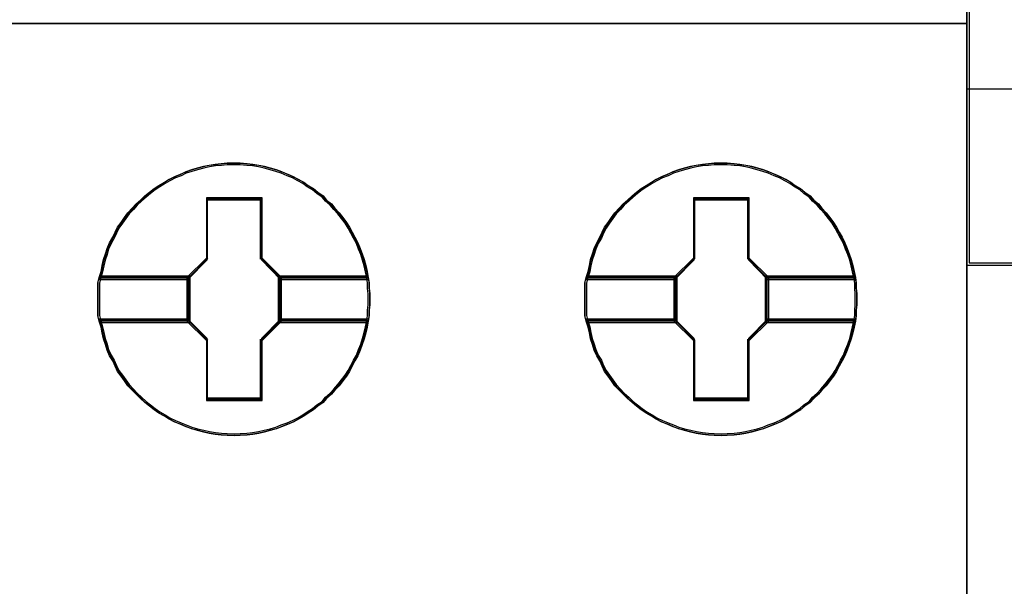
# Model space of a CAD drawing. Header units: millimetres. Extents: x -1290 to 1795, y -4192 to -1311.
# Tile 481 of 656: x 1505.63 to 1509.29, y -3661.51 to -3659.41. Entities that reach past the tile are written whole.
import ezdxf

# ---------------------------------------------------------------- set-up
doc = ezdxf.new("R2010")
doc.units = ezdxf.units.MM
doc.layers.add('45', color=7, linetype='Continuous')
doc.layers.add('Aparatura', color=7, linetype='Continuous', lineweight=13)

# ---------------------------------------------------------------- blocks, each defined once
blk = doc.blocks.new('*U200')
at = {"layer": '45', "color": 7}
for points in [[(675.362009, -83.671744), (693.361587, -83.671744), (693.361587, -83.671744), (693.361587, -166.633485), (693.361587, -166.633485), (675.362009, -166.633485), (675.362009, -166.633485), (675.362009, -83.671744), (675.362009, -83.671744)], [(675.36559, -83.67713), (693.358006, -83.67713), (693.358006, -166.628099), (675.36559, -166.628099), (675.36559, -83.67713)], [(675.362009, -147.633202), (693.361587, -147.633202), (675.362009, -147.633202)], [(682.277485, -152.74971), (682.277485, -152.856184), (682.265669, -152.956743), (682.265669, -153.057302), (682.247945, -153.157861), (682.224313, -153.270251), (682.20068, -153.376725), (682.17114, -153.489115), (682.135691, -153.595589), (682.094335, -153.696148), (682.052978, -153.802622), (681.999805, -153.897266), (681.946632, -153.997825), (681.899368, -154.092469), (681.840287, -154.181197), (681.775298, -154.269926), (681.704401, -154.358654), (681.627596, -154.441468), (681.562607, -154.518366), (681.473986, -154.595264), (681.408997, -154.672162), (681.308559, -154.737229), (681.231754, -154.808212), (681.131317, -154.867364), (681.048603, -154.926517), (680.954074, -154.979754), (680.853637, -155.032991), (680.753199, -155.074398), (680.640945, -155.115804), (680.540508, -155.157211), (680.434162, -155.186787), (680.321909, -155.216363), (680.215563, -155.240024), (680.10331, -155.25777), (679.996964, -155.2696), (679.866986, -155.275516), (679.760641, -155.281431), (679.624755, -155.275516), (679.518409, -155.2696), (679.406155, -155.25777), (679.293902, -155.240024), (679.187556, -155.216363), (679.069395, -155.186787), (678.963049, -155.157211), (678.856703, -155.115804), (678.762174, -155.074398), (678.655828, -155.032991), (678.549483, -154.979754), (678.460862, -154.926517), (678.360424, -154.867364), (678.271803, -154.808212), (678.183182, -154.737229), (678.100468, -154.672162), (678.017755, -154.595264), (677.935042, -154.518366), (677.864145, -154.441468), (677.781432, -154.358654), (677.722351, -154.269926), (677.657362, -154.181197), (677.592373, -154.092469), (677.545108, -153.997825), (677.503752, -153.897266), (677.444671, -153.802622), (677.397406, -153.696148), (677.367866, -153.595589), (677.332417, -153.489115), (677.308785, -153.376725), (677.285153, -153.270251), (677.249704, -153.157861), (677.226072, -153.057302), (677.226072, -152.956743), (677.226072, -152.856184), (677.226072, -152.74971), (677.226072, -152.649151), (677.226072, -152.548592), (677.226072, -152.448033), (677.249704, -152.347474), (677.285153, -152.235085), (677.308785, -152.122695), (677.332417, -152.016221), (677.367866, -151.909747), (677.397406, -151.809188), (677.444671, -151.702714), (677.503752, -151.602155), (677.545108, -151.507511), (677.592373, -151.412867), (677.657362, -151.324139), (677.722351, -151.23541), (677.781432, -151.146681), (677.864145, -151.063868), (677.935042, -150.981055), (678.017755, -150.910072), (678.100468, -150.833174), (678.183182, -150.762191), (678.271803, -150.697124), (678.360424, -150.637971), (678.460862, -150.578819), (678.549483, -150.525582), (678.655828, -150.472345), (678.762174, -150.430938), (678.856703, -150.383616), (678.963049, -150.348125), (679.069395, -150.318549), (679.187556, -150.288972), (679.293902, -150.265311), (679.406155, -150.247566), (679.518409, -150.235735), (679.624755, -150.223905), (679.760641, -150.223905), (679.866986, -150.223905), (679.996964, -150.235735), (680.10331, -150.247566), (680.215563, -150.265311), (680.321909, -150.288972), (680.434162, -150.318549), (680.540508, -150.348125), (680.640945, -150.383616), (680.753199, -150.430938), (680.853637, -150.472345), (680.954074, -150.525582), (681.048603, -150.578819), (681.131317, -150.637971), (681.231754, -150.697124), (681.308559, -150.762191), (681.408997, -150.833174), (681.473986, -150.910072), (681.562607, -150.981055), (681.627596, -151.063868), (681.704401, -151.146681), (681.775298, -151.23541), (681.840287, -151.324139), (681.899368, -151.412867), (681.946632, -151.507511), (681.999805, -151.602155), (682.052978, -151.702714), (682.094335, -151.809188), (682.135691, -151.909747), (682.17114, -152.016221), (682.20068, -152.122695), (682.224313, -152.235085), (682.247945, -152.347474), (682.265669, -152.448033), (682.265669, -152.548592), (682.277485, -152.649151), (682.277485, -152.74971)], [(679.760912, -150.223905), (679.624992, -150.223905), (679.51862, -150.235937), (679.406338, -150.24797), (679.294057, -150.266018), (679.187685, -150.290083), (679.069493, -150.320164), (678.963121, -150.350245), (678.856749, -150.386342), (678.762197, -150.434472), (678.655825, -150.476585), (678.549453, -150.530731), (678.460809, -150.584877), (678.360347, -150.645039), (678.271703, -150.705201), (678.18306, -150.771379), (678.100326, -150.843574), (678.017592, -150.921784), (677.934859, -150.993979), (677.863944, -151.078206), (677.78121, -151.162432), (677.722115, -151.252675), (677.657109, -151.342918), (677.592104, -151.433162), (677.544828, -151.529421), (677.503461, -151.62568), (677.444365, -151.727955), (677.397089, -151.836247), (677.367541, -151.938523), (677.332084, -152.046814), (677.308446, -152.155106), (677.284807, -152.269414), (677.24935, -152.383722), (678.898116, -152.383722), (679.25269, -152.022749), (679.25269, -150.891703), (680.263224, -150.891703), (680.263224, -152.022749), (680.617797, -152.383722), (682.248835, -152.383722), (682.225197, -152.269414), (682.201559, -152.155106), (682.172011, -152.046814), (682.136553, -151.938523), (682.095186, -151.836247), (682.05382, -151.727955), (682.000634, -151.62568), (681.947448, -151.529421), (681.900171, -151.433162), (681.841076, -151.342918), (681.77607, -151.252675), (681.705156, -151.162432), (681.628332, -151.078206), (681.563326, -150.993979), (681.474683, -150.921784), (681.409678, -150.843574), (681.309215, -150.771379), (681.232391, -150.705201), (681.131929, -150.645039), (681.049195, -150.584877), (680.954642, -150.530731), (680.85418, -150.476585), (680.753717, -150.434472), (680.641436, -150.386342), (680.540973, -150.350245), (680.434601, -150.320164), (680.32232, -150.290083), (680.215947, -150.266018), (680.103666, -150.24797), (679.997294, -150.235937), (679.867284, -150.223905), (679.760912, -150.223905)], [(677.24935, -152.383722), (678.898116, -152.383722), (679.25269, -152.022749), (679.25269, -150.891703), (680.263224, -150.891703), (680.263224, -152.022749), (680.617797, -152.383722), (682.248835, -152.383722), (682.225197, -152.269414), (682.201559, -152.155106), (682.172011, -152.046814), (682.136553, -151.938523), (682.095186, -151.836247), (682.05382, -151.727955), (682.000634, -151.62568), (681.947448, -151.529421), (681.900171, -151.433162), (681.841076, -151.342918), (681.77607, -151.252675), (681.705156, -151.162432), (681.628332, -151.078206), (681.563326, -150.993979), (681.474683, -150.921784), (681.409678, -150.843574), (681.309215, -150.771379), (681.232391, -150.705201), (681.131929, -150.645039), (681.049195, -150.584877), (680.954642, -150.530731), (680.85418, -150.476585), (680.753717, -150.434472), (680.641436, -150.386342), (680.540973, -150.350245), (680.434601, -150.320164), (680.32232, -150.290083), (680.215947, -150.266018), (680.103666, -150.24797), (679.997294, -150.235937), (679.867284, -150.223905), (679.760912, -150.223905), (679.624992, -150.223905), (679.51862, -150.235937), (679.406338, -150.24797), (679.294057, -150.266018), (679.187685, -150.290083), (679.069493, -150.320164), (678.963121, -150.350245), (678.856749, -150.386342), (678.762197, -150.434472), (678.655825, -150.476585), (678.549453, -150.530731), (678.460809, -150.584877), (678.360347, -150.645039), (678.271703, -150.705201), (678.18306, -150.771379), (678.100326, -150.843574), (678.017592, -150.921784), (677.934859, -150.993979), (677.863944, -151.078206), (677.78121, -151.162432), (677.722115, -151.252675), (677.657109, -151.342918), (677.592104, -151.433162), (677.544828, -151.529421), (677.503461, -151.62568), (677.444365, -151.727955), (677.397089, -151.836247), (677.367541, -151.938523), (677.332084, -152.046814), (677.308446, -152.155106), (677.284807, -152.269414), (677.24935, -152.383722)], [(679.760768, -150.254426), (679.626503, -150.254426), (679.521426, -150.266118), (679.410512, -150.277811), (679.299598, -150.295349), (679.194521, -150.318734), (679.077769, -150.347965), (678.972693, -150.377195), (678.867616, -150.412272), (678.774215, -150.459042), (678.669138, -150.499965), (678.564061, -150.55258), (678.476497, -150.605196), (678.377258, -150.663658), (678.289694, -150.722119), (678.202131, -150.786427), (678.120404, -150.856581), (678.038678, -150.932581), (677.956952, -151.002735), (677.886901, -151.084582), (677.805174, -151.166428), (677.746798, -151.254121), (677.682585, -151.341813), (677.618371, -151.429506), (677.571671, -151.523045), (677.530808, -151.616583), (677.472432, -151.715968), (677.425731, -151.821199), (677.396543, -151.920584), (677.361517, -152.025815), (677.338167, -152.131046), (677.314817, -152.242123), (677.279791, -152.3532), (678.908479, -152.3532), (679.258735, -152.00243), (679.258735, -150.903351), (680.256963, -150.903351), (680.256963, -152.00243), (680.607219, -152.3532), (682.218394, -152.3532), (682.195044, -152.242123), (682.171693, -152.131046), (682.142505, -152.025815), (682.10748, -151.920584), (682.066617, -151.821199), (682.025753, -151.715968), (681.973215, -151.616583), (681.920677, -151.523045), (681.873976, -151.429506), (681.8156, -151.341813), (681.751387, -151.254121), (681.681335, -151.166428), (681.605447, -151.084582), (681.541233, -151.002735), (681.453669, -150.932581), (681.389456, -150.856581), (681.290217, -150.786427), (681.214328, -150.722119), (681.115089, -150.663658), (681.033363, -150.605196), (680.939961, -150.55258), (680.840722, -150.499965), (680.741483, -150.459042), (680.630569, -150.412272), (680.53133, -150.377195), (680.426253, -150.347965), (680.315339, -150.318734), (680.210262, -150.295349), (680.099348, -150.277811), (679.994271, -150.266118), (679.865844, -150.254426), (679.760768, -150.254426)], [(677.279791, -152.3532), (678.908479, -152.3532), (679.258735, -152.00243), (679.258735, -150.903351), (680.256963, -150.903351), (680.256963, -152.00243), (680.607219, -152.3532), (682.218394, -152.3532), (682.195044, -152.242123), (682.171693, -152.131046), (682.142505, -152.025815), (682.10748, -151.920584), (682.066617, -151.821199), (682.025753, -151.715968), (681.973215, -151.616583), (681.920677, -151.523045), (681.873976, -151.429506), (681.8156, -151.341813), (681.751387, -151.254121), (681.681335, -151.166428), (681.605447, -151.084582), (681.541233, -151.002735), (681.453669, -150.932581), (681.389456, -150.856581), (681.290217, -150.786427), (681.214328, -150.722119), (681.115089, -150.663658), (681.033363, -150.605196), (680.939961, -150.55258), (680.840722, -150.499965), (680.741483, -150.459042), (680.630569, -150.412272), (680.53133, -150.377195), (680.426253, -150.347965), (680.315339, -150.318734), (680.210262, -150.295349), (680.099348, -150.277811), (679.994271, -150.266118), (679.865844, -150.254426), (679.760768, -150.254426), (679.626503, -150.254426), (679.521426, -150.266118), (679.410512, -150.277811), (679.299598, -150.295349), (679.194521, -150.318734), (679.077769, -150.347965), (678.972693, -150.377195), (678.867616, -150.412272), (678.774215, -150.459042), (678.669138, -150.499965), (678.564061, -150.55258), (678.476497, -150.605196), (678.377258, -150.663658), (678.289694, -150.722119), (678.202131, -150.786427), (678.120404, -150.856581), (678.038678, -150.932581), (677.956952, -151.002735), (677.886901, -151.084582), (677.805174, -151.166428), (677.746798, -151.254121), (677.682585, -151.341813), (677.618371, -151.429506), (677.571671, -151.523045), (677.530808, -151.616583), (677.472432, -151.715968), (677.425731, -151.821199), (677.396543, -151.920584), (677.361517, -152.025815), (677.338167, -152.131046), (677.314817, -152.242123), (677.279791, -152.3532)], [(691.322041, -152.74971), (691.322041, -152.856184), (691.310224, -152.956743), (691.310224, -153.057302), (691.2925, -153.157861), (691.268868, -153.270251), (691.245235, -153.376725), (691.215695, -153.489115), (691.180246, -153.595589), (691.13889, -153.696148), (691.097533, -153.802622), (691.044361, -153.897266), (690.991188, -153.997825), (690.943923, -154.092469), (690.884842, -154.181197), (690.819853, -154.269926), (690.748956, -154.358654), (690.672151, -154.441468), (690.607162, -154.518366), (690.518541, -154.595264), (690.453552, -154.672162), (690.353114, -154.737229), (690.276309, -154.808212), (690.175872, -154.867364), (690.093159, -154.926517), (689.998629, -154.979754), (689.898192, -155.032991), (689.797754, -155.074398), (689.685501, -155.115804), (689.585063, -155.157211), (689.478718, -155.186787), (689.366464, -155.216363), (689.260119, -155.240024), (689.147865, -155.25777), (689.041519, -155.2696), (688.911541, -155.275516), (688.805196, -155.281431), (688.66931, -155.275516), (688.562964, -155.2696), (688.450711, -155.25777), (688.338457, -155.240024), (688.232112, -155.216363), (688.11395, -155.186787), (688.007604, -155.157211), (687.901259, -155.115804), (687.806729, -155.074398), (687.700384, -155.032991), (687.594038, -154.979754), (687.505417, -154.926517), (687.404979, -154.867364), (687.316358, -154.808212), (687.227737, -154.737229), (687.145024, -154.672162), (687.06231, -154.595264), (686.979597, -154.518366), (686.9087, -154.441468), (686.825987, -154.358654), (686.766906, -154.269926), (686.701917, -154.181197), (686.636928, -154.092469), (686.589664, -153.997825), (686.548307, -153.897266), (686.489226, -153.802622), (686.441961, -153.696148), (686.412421, -153.595589), (686.376972, -153.489115), (686.35334, -153.376725), (686.329708, -153.270251), (686.294259, -153.157861), (686.270627, -153.057302), (686.270627, -152.956743), (686.270627, -152.856184), (686.270627, -152.74971), (686.270627, -152.649151), (686.270627, -152.548592), (686.270627, -152.448033), (686.294259, -152.347474), (686.329708, -152.235085), (686.35334, -152.122695), (686.376972, -152.016221), (686.412421, -151.909747), (686.441961, -151.809188), (686.489226, -151.702714), (686.548307, -151.602155), (686.589664, -151.507511), (686.636928, -151.412867), (686.701917, -151.324139), (686.766906, -151.23541), (686.825987, -151.146681), (686.9087, -151.063868), (686.979597, -150.981055), (687.06231, -150.910072), (687.145024, -150.833174), (687.227737, -150.762191), (687.316358, -150.697124), (687.404979, -150.637971), (687.505417, -150.578819), (687.594038, -150.525582), (687.700384, -150.472345), (687.806729, -150.430938), (687.901259, -150.383616), (688.007604, -150.348125), (688.11395, -150.318549), (688.232112, -150.288972), (688.338457, -150.265311), (688.450711, -150.247566), (688.562964, -150.235735), (688.66931, -150.223905), (688.805196, -150.223905), (688.911541, -150.223905), (689.041519, -150.235735), (689.147865, -150.247566), (689.260119, -150.265311), (689.366464, -150.288972), (689.478718, -150.318549), (689.585063, -150.348125), (689.685501, -150.383616), (689.797754, -150.430938), (689.898192, -150.472345), (689.998629, -150.525582), (690.093159, -150.578819), (690.175872, -150.637971), (690.276309, -150.697124), (690.353114, -150.762191), (690.453552, -150.833174), (690.518541, -150.910072), (690.607162, -150.981055), (690.672151, -151.063868), (690.748956, -151.146681), (690.819853, -151.23541), (690.884842, -151.324139), (690.943923, -151.412867), (690.991188, -151.507511), (691.044361, -151.602155), (691.097533, -151.702714), (691.13889, -151.809188), (691.180246, -151.909747), (691.215695, -152.016221), (691.245235, -152.122695), (691.268868, -152.235085), (691.2925, -152.347474), (691.310224, -152.448033), (691.310224, -152.548592), (691.322041, -152.649151), (691.322041, -152.74971)], [(688.805467, -150.223905), (688.669547, -150.223905), (688.563175, -150.235937), (688.450893, -150.24797), (688.338612, -150.266018), (688.23224, -150.290083), (688.114049, -150.320164), (688.007677, -150.350245), (687.901305, -150.386342), (687.806752, -150.434472), (687.70038, -150.476585), (687.594008, -150.530731), (687.505364, -150.584877), (687.404902, -150.645039), (687.316259, -150.705201), (687.227615, -150.771379), (687.144881, -150.843574), (687.062148, -150.921784), (686.979414, -150.993979), (686.908499, -151.078206), (686.825765, -151.162432), (686.76667, -151.252675), (686.701665, -151.342918), (686.63666, -151.433162), (686.589383, -151.529421), (686.548016, -151.62568), (686.488921, -151.727955), (686.441644, -151.836247), (686.412096, -151.938523), (686.376639, -152.046814), (686.353001, -152.155106), (686.329363, -152.269414), (686.293905, -152.383722), (687.942672, -152.383722), (688.297245, -152.022749), (688.297245, -150.891703), (689.307779, -150.891703), (689.307779, -152.022749), (689.662353, -152.383722), (691.29339, -152.383722), (691.269752, -152.269414), (691.246114, -152.155106), (691.216566, -152.046814), (691.181109, -151.938523), (691.139742, -151.836247), (691.098375, -151.727955), (691.045189, -151.62568), (690.992003, -151.529421), (690.944726, -151.433162), (690.885631, -151.342918), (690.820626, -151.252675), (690.749711, -151.162432), (690.672887, -151.078206), (690.607882, -150.993979), (690.519238, -150.921784), (690.454233, -150.843574), (690.353771, -150.771379), (690.276946, -150.705201), (690.176484, -150.645039), (690.09375, -150.584877), (689.999197, -150.530731), (689.898735, -150.476585), (689.798272, -150.434472), (689.685991, -150.386342), (689.585528, -150.350245), (689.479156, -150.320164), (689.366875, -150.290083), (689.260503, -150.266018), (689.148221, -150.24797), (689.041849, -150.235937), (688.911839, -150.223905), (688.805467, -150.223905)], [(686.293905, -152.383722), (687.942672, -152.383722), (688.297245, -152.022749), (688.297245, -150.891703), (689.307779, -150.891703), (689.307779, -152.022749), (689.662353, -152.383722), (691.29339, -152.383722), (691.269752, -152.269414), (691.246114, -152.155106), (691.216566, -152.046814), (691.181109, -151.938523), (691.139742, -151.836247), (691.098375, -151.727955), (691.045189, -151.62568), (690.992003, -151.529421), (690.944726, -151.433162), (690.885631, -151.342918), (690.820626, -151.252675), (690.749711, -151.162432), (690.672887, -151.078206), (690.607882, -150.993979), (690.519238, -150.921784), (690.454233, -150.843574), (690.353771, -150.771379), (690.276946, -150.705201), (690.176484, -150.645039), (690.09375, -150.584877), (689.999197, -150.530731), (689.898735, -150.476585), (689.798272, -150.434472), (689.685991, -150.386342), (689.585528, -150.350245), (689.479156, -150.320164), (689.366875, -150.290083), (689.260503, -150.266018), (689.148221, -150.24797), (689.041849, -150.235937), (688.911839, -150.223905), (688.805467, -150.223905), (688.669547, -150.223905), (688.563175, -150.235937), (688.450893, -150.24797), (688.338612, -150.266018), (688.23224, -150.290083), (688.114049, -150.320164), (688.007677, -150.350245), (687.901305, -150.386342), (687.806752, -150.434472), (687.70038, -150.476585), (687.594008, -150.530731), (687.505364, -150.584877), (687.404902, -150.645039), (687.316259, -150.705201), (687.227615, -150.771379), (687.144881, -150.843574), (687.062148, -150.921784), (686.979414, -150.993979), (686.908499, -151.078206), (686.825765, -151.162432), (686.76667, -151.252675), (686.701665, -151.342918), (686.63666, -151.433162), (686.589383, -151.529421), (686.548016, -151.62568), (686.488921, -151.727955), (686.441644, -151.836247), (686.412096, -151.938523), (686.376639, -152.046814), (686.353001, -152.155106), (686.329363, -152.269414), (686.293905, -152.383722)], [(688.805323, -150.254426), (688.671058, -150.254426), (688.565982, -150.266118), (688.455067, -150.277811), (688.344153, -150.295349), (688.239077, -150.318734), (688.122325, -150.347965), (688.017248, -150.377195), (687.912171, -150.412272), (687.81877, -150.459042), (687.713693, -150.499965), (687.608617, -150.55258), (687.521053, -150.605196), (687.421814, -150.663658), (687.33425, -150.722119), (687.246686, -150.786427), (687.16496, -150.856581), (687.083233, -150.932581), (687.001507, -151.002735), (686.931456, -151.084582), (686.84973, -151.166428), (686.791354, -151.254121), (686.72714, -151.341813), (686.662927, -151.429506), (686.616226, -151.523045), (686.575363, -151.616583), (686.516987, -151.715968), (686.470286, -151.821199), (686.441098, -151.920584), (686.406073, -152.025815), (686.382722, -152.131046), (686.359372, -152.242123), (686.324346, -152.3532), (687.953035, -152.3532), (688.30329, -152.00243), (688.30329, -150.903351), (689.301518, -150.903351), (689.301518, -152.00243), (689.651774, -152.3532), (691.262949, -152.3532), (691.239599, -152.242123), (691.216248, -152.131046), (691.187061, -152.025815), (691.152035, -151.920584), (691.111172, -151.821199), (691.070309, -151.715968), (691.01777, -151.616583), (690.965232, -151.523045), (690.918531, -151.429506), (690.860155, -151.341813), (690.795942, -151.254121), (690.725891, -151.166428), (690.650002, -151.084582), (690.585789, -151.002735), (690.498225, -150.932581), (690.434011, -150.856581), (690.334772, -150.786427), (690.258883, -150.722119), (690.159644, -150.663658), (690.077918, -150.605196), (689.984517, -150.55258), (689.885277, -150.499965), (689.786038, -150.459042), (689.675124, -150.412272), (689.575885, -150.377195), (689.470808, -150.347965), (689.359894, -150.318734), (689.254818, -150.295349), (689.143903, -150.277811), (689.038827, -150.266118), (688.9104, -150.254426), (688.805323, -150.254426)], [(686.324346, -152.3532), (687.953035, -152.3532), (688.30329, -152.00243), (688.30329, -150.903351), (689.301518, -150.903351), (689.301518, -152.00243), (689.651774, -152.3532), (691.262949, -152.3532), (691.239599, -152.242123), (691.216248, -152.131046), (691.187061, -152.025815), (691.152035, -151.920584), (691.111172, -151.821199), (691.070309, -151.715968), (691.01777, -151.616583), (690.965232, -151.523045), (690.918531, -151.429506), (690.860155, -151.341813), (690.795942, -151.254121), (690.725891, -151.166428), (690.650002, -151.084582), (690.585789, -151.002735), (690.498225, -150.932581), (690.434011, -150.856581), (690.334772, -150.786427), (690.258883, -150.722119), (690.159644, -150.663658), (690.077918, -150.605196), (689.984517, -150.55258), (689.885277, -150.499965), (689.786038, -150.459042), (689.675124, -150.412272), (689.575885, -150.377195), (689.470808, -150.347965), (689.359894, -150.318734), (689.254818, -150.295349), (689.143903, -150.277811), (689.038827, -150.266118), (688.9104, -150.254426), (688.805323, -150.254426), (688.671058, -150.254426), (688.565982, -150.266118), (688.455067, -150.277811), (688.344153, -150.295349), (688.239077, -150.318734), (688.122325, -150.347965), (688.017248, -150.377195), (687.912171, -150.412272), (687.81877, -150.459042), (687.713693, -150.499965), (687.608617, -150.55258), (687.521053, -150.605196), (687.421814, -150.663658), (687.33425, -150.722119), (687.246686, -150.786427), (687.16496, -150.856581), (687.083233, -150.932581), (687.001507, -151.002735), (686.931456, -151.084582), (686.84973, -151.166428), (686.791354, -151.254121), (686.72714, -151.341813), (686.662927, -151.429506), (686.616226, -151.523045), (686.575363, -151.616583), (686.516987, -151.715968), (686.470286, -151.821199), (686.441098, -151.920584), (686.406073, -152.025815), (686.382722, -152.131046), (686.359372, -152.242123), (686.324346, -152.3532)], [(680.275746, -150.872029), (679.240346, -150.872029), (679.240346, -151.989123), (678.877048, -152.345642), (678.877048, -153.159694), (679.240346, -153.516213), (679.240346, -154.633306), (680.275746, -154.633306), (680.275746, -153.516213), (680.639044, -153.159694), (680.639044, -152.345642), (680.275746, -151.989123), (680.275746, -150.872029)], [(680.257858, -150.90255), (679.258234, -150.90255), (679.258234, -152.001514), (678.907489, -152.352247), (678.907489, -153.153088), (679.258234, -153.503821), (679.258234, -154.602785), (680.257858, -154.602785), (680.257858, -153.503821), (680.608603, -153.153088), (680.608603, -152.352247), (680.257858, -152.001514), (680.257858, -150.90255)], [(679.251293, -150.895369), (680.264799, -150.895369), (679.251293, -150.895369)], [(679.251293, -152.010287), (679.251293, -150.895369), (679.251293, -152.010287)], [(680.248683, -152.010287), (680.248683, -150.895369), (680.248683, -152.010287)], [(689.320301, -150.872029), (688.284901, -150.872029), (688.284901, -151.989123), (687.921603, -152.345642), (687.921603, -153.159694), (688.284901, -153.516213), (688.284901, -154.633306), (689.320301, -154.633306), (689.320301, -153.516213), (689.683599, -153.159694), (689.683599, -152.345642), (689.320301, -151.989123), (689.320301, -150.872029)], [(688.295848, -150.895369), (689.309354, -150.895369), (688.295848, -150.895369)], [(688.295848, -152.010287), (688.295848, -150.895369), (688.295848, -152.010287)], [(689.293238, -152.010287), (689.293238, -150.895369), (689.293238, -152.010287)], [(678.900326, -152.360382), (679.267409, -151.994129), (678.900326, -152.360382)], [(680.615765, -152.360382), (680.248683, -151.994129), (680.615765, -152.360382)], [(687.944881, -152.360382), (688.311964, -151.994129), (687.944881, -152.360382)], [(689.660321, -152.360382), (689.293238, -151.994129), (689.660321, -152.360382)], [(678.93972, -152.320884), (677.250293, -152.320884), (677.226072, -152.428042), (677.226072, -152.5352), (677.226072, -152.642358), (677.226072, -152.749516), (677.226072, -152.862978), (677.226072, -152.970136), (677.226072, -153.077294), (677.250293, -153.184452), (678.93972, -153.184452), (678.93972, -152.320884)], [(678.93972, -153.184452), (678.93972, -152.320884), (677.250293, -152.320884), (677.226072, -152.428042), (677.226072, -152.5352), (677.226072, -152.642358), (677.226072, -152.749516), (677.226072, -152.862978), (677.226072, -152.970136), (677.226072, -153.077294), (677.250293, -153.184452), (678.93972, -153.184452)], [(678.909279, -152.351405), (677.279873, -152.351405), (677.256513, -152.450989), (677.256513, -152.550572), (677.256513, -152.650155), (677.256513, -152.749739), (677.256513, -152.85518), (677.256513, -152.954764), (677.256513, -153.054347), (677.279873, -153.153931), (678.909279, -153.153931), (678.909279, -152.351405)], [(678.909279, -153.153931), (678.909279, -152.351405), (677.279873, -152.351405), (677.256513, -152.450989), (677.256513, -152.550572), (677.256513, -152.650155), (677.256513, -152.749739), (677.256513, -152.85518), (677.256513, -152.954764), (677.256513, -153.054347), (677.279873, -153.153931), (678.909279, -153.153931)], [(677.272628, -152.344224), (678.916442, -152.344224), (677.272628, -152.344224)], [(678.900326, -152.344224), (678.900326, -153.161112), (678.900326, -152.344224)], [(682.247185, -152.320884), (680.574581, -152.320884), (680.574581, -153.184452), (682.247185, -153.184452), (682.265365, -153.077294), (682.265365, -152.970136), (682.277485, -152.862978), (682.277485, -152.749516), (682.277485, -152.642358), (682.265365, -152.5352), (682.265365, -152.428042), (682.247185, -152.320884)], [(680.574581, -152.320884), (680.574581, -153.184452), (682.247185, -153.184452), (682.265365, -153.077294), (682.265365, -152.970136), (682.277485, -152.862978), (682.277485, -152.749516), (682.277485, -152.642358), (682.265365, -152.5352), (682.265365, -152.428042), (682.247185, -152.320884), (680.574581, -152.320884)], [(680.597859, -152.344224), (682.225557, -152.344224), (680.597859, -152.344224)], [(680.597859, -152.344224), (680.597859, -153.161112), (680.597859, -152.344224)], [(682.217859, -152.351405), (680.606812, -152.351405), (680.606812, -153.153931), (682.217859, -153.153931), (682.23537, -153.054347), (682.23537, -152.954764), (682.247044, -152.85518), (682.247044, -152.749739), (682.247044, -152.650155), (682.23537, -152.550572), (682.23537, -152.450989), (682.217859, -152.351405)], [(680.606812, -152.351405), (680.606812, -153.153931), (682.217859, -153.153931), (682.23537, -153.054347), (682.23537, -152.954764), (682.247044, -152.85518), (682.247044, -152.749739), (682.247044, -152.650155), (682.23537, -152.550572), (682.23537, -152.450989), (682.217859, -152.351405), (680.606812, -152.351405)], [(687.984276, -152.320884), (686.294848, -152.320884), (686.270627, -152.428042), (686.270627, -152.5352), (686.270627, -152.642358), (686.270627, -152.749516), (686.270627, -152.862978), (686.270627, -152.970136), (686.270627, -153.077294), (686.294848, -153.184452), (687.984276, -153.184452), (687.984276, -152.320884)], [(687.984276, -153.184452), (687.984276, -152.320884), (686.294848, -152.320884), (686.270627, -152.428042), (686.270627, -152.5352), (686.270627, -152.642358), (686.270627, -152.749516), (686.270627, -152.862978), (686.270627, -152.970136), (686.270627, -153.077294), (686.294848, -153.184452), (687.984276, -153.184452)], [(687.953835, -152.351405), (686.324429, -152.351405), (686.301068, -152.450989), (686.301068, -152.550572), (686.301068, -152.650155), (686.301068, -152.749739), (686.301068, -152.85518), (686.301068, -152.954764), (686.301068, -153.054347), (686.324429, -153.153931), (687.953835, -153.153931), (687.953835, -152.351405)], [(687.953835, -153.153931), (687.953835, -152.351405), (686.324429, -152.351405), (686.301068, -152.450989), (686.301068, -152.550572), (686.301068, -152.650155), (686.301068, -152.749739), (686.301068, -152.85518), (686.301068, -152.954764), (686.301068, -153.054347), (686.324429, -153.153931), (687.953835, -153.153931)], [(686.317184, -152.344224), (687.960997, -152.344224), (686.317184, -152.344224)], [(687.944881, -152.344224), (687.944881, -153.161112), (687.944881, -152.344224)], [(691.29174, -152.320884), (689.619136, -152.320884), (689.619136, -153.184452), (691.29174, -153.184452), (691.30992, -153.077294), (691.30992, -152.970136), (691.322041, -152.862978), (691.322041, -152.749516), (691.322041, -152.642358), (691.30992, -152.5352), (691.30992, -152.428042), (691.29174, -152.320884)], [(689.619136, -152.320884), (689.619136, -153.184452), (691.29174, -153.184452), (691.30992, -153.077294), (691.30992, -152.970136), (691.322041, -152.862978), (691.322041, -152.749516), (691.322041, -152.642358), (691.30992, -152.5352), (691.30992, -152.428042), (691.29174, -152.320884), (689.619136, -152.320884)], [(689.642414, -152.344224), (691.270112, -152.344224), (689.642414, -152.344224)], [(689.642414, -152.344224), (689.642414, -153.161112), (689.642414, -152.344224)], [(691.262414, -152.351405), (689.651367, -152.351405), (689.651367, -153.153931), (691.262414, -153.153931), (691.279925, -153.054347), (691.279925, -152.954764), (691.2916, -152.85518), (691.2916, -152.749739), (691.2916, -152.650155), (691.279925, -152.550572), (691.279925, -152.450989), (691.262414, -152.351405)], [(689.651367, -152.351405), (689.651367, -153.153931), (691.262414, -153.153931), (691.279925, -153.054347), (691.279925, -152.954764), (691.2916, -152.85518), (691.2916, -152.749739), (691.2916, -152.650155), (691.279925, -152.550572), (691.279925, -152.450989), (691.262414, -152.351405), (689.651367, -152.351405)], [(682.248835, -153.121614), (680.617797, -153.121614), (680.263224, -153.482586), (680.263224, -154.613632), (679.25269, -154.613632), (679.25269, -153.482586), (678.898116, -153.121614), (677.24935, -153.121614), (677.284807, -153.235922), (677.308446, -153.344214), (677.332084, -153.458521), (677.367541, -153.566813), (677.397089, -153.669089), (677.444365, -153.77738), (677.503461, -153.873639), (677.544828, -153.975915), (677.592104, -154.072174), (677.657109, -154.162417), (677.722115, -154.25266), (677.78121, -154.342903), (677.863944, -154.42713), (677.934859, -154.505341), (678.017592, -154.583551), (678.100326, -154.661762), (678.18306, -154.72794), (678.271703, -154.800135), (678.360347, -154.860297), (678.460809, -154.920459), (678.549453, -154.974605), (678.655825, -155.02875), (678.762197, -155.070864), (678.856749, -155.112977), (678.963121, -155.155091), (679.069493, -155.185172), (679.187685, -155.215253), (679.294057, -155.239317), (679.406338, -155.257366), (679.51862, -155.269399), (679.624992, -155.275415), (679.760912, -155.281431), (679.867284, -155.275415), (679.997294, -155.269399), (680.103666, -155.257366), (680.215947, -155.239317), (680.32232, -155.215253), (680.434601, -155.185172), (680.540973, -155.155091), (680.641436, -155.112977), (680.753717, -155.070864), (680.85418, -155.02875), (680.954642, -154.974605), (681.049195, -154.920459), (681.131929, -154.860297), (681.232391, -154.800135), (681.309215, -154.72794), (681.409678, -154.661762), (681.474683, -154.583551), (681.563326, -154.505341), (681.628332, -154.42713), (681.705156, -154.342903), (681.77607, -154.25266), (681.841076, -154.162417), (681.900171, -154.072174), (681.947448, -153.975915), (682.000634, -153.873639), (682.05382, -153.77738), (682.095186, -153.669089), (682.136553, -153.566813), (682.172011, -153.458521), (682.201559, -153.344214), (682.225197, -153.235922), (682.248835, -153.121614)], [(679.25269, -154.613632), (679.25269, -153.482586), (678.898116, -153.121614), (677.24935, -153.121614), (677.284807, -153.235922), (677.308446, -153.344214), (677.332084, -153.458521), (677.367541, -153.566813), (677.397089, -153.669089), (677.444365, -153.77738), (677.503461, -153.873639), (677.544828, -153.975915), (677.592104, -154.072174), (677.657109, -154.162417), (677.722115, -154.25266), (677.78121, -154.342903), (677.863944, -154.42713), (677.934859, -154.505341), (678.017592, -154.583551), (678.100326, -154.661762), (678.18306, -154.72794), (678.271703, -154.800135), (678.360347, -154.860297), (678.460809, -154.920459), (678.549453, -154.974605), (678.655825, -155.02875), (678.762197, -155.070864), (678.856749, -155.112977), (678.963121, -155.155091), (679.069493, -155.185172), (679.187685, -155.215253), (679.294057, -155.239317), (679.406338, -155.257366), (679.51862, -155.269399), (679.624992, -155.275415), (679.760912, -155.281431), (679.867284, -155.275415), (679.997294, -155.269399), (680.103666, -155.257366), (680.215947, -155.239317), (680.32232, -155.215253), (680.434601, -155.185172), (680.540973, -155.155091), (680.641436, -155.112977), (680.753717, -155.070864), (680.85418, -155.02875), (680.954642, -154.974605), (681.049195, -154.920459), (681.131929, -154.860297), (681.232391, -154.800135), (681.309215, -154.72794), (681.409678, -154.661762), (681.474683, -154.583551), (681.563326, -154.505341), (681.628332, -154.42713), (681.705156, -154.342903), (681.77607, -154.25266), (681.841076, -154.162417), (681.900171, -154.072174), (681.947448, -153.975915), (682.000634, -153.873639), (682.05382, -153.77738), (682.095186, -153.669089), (682.136553, -153.566813), (682.172011, -153.458521), (682.201559, -153.344214), (682.225197, -153.235922), (682.248835, -153.121614), (680.617797, -153.121614), (680.263224, -153.482586), (680.263224, -154.613632), (679.25269, -154.613632)], [(677.272628, -153.144954), (678.916442, -153.144954), (677.272628, -153.144954)], [(682.218394, -153.152135), (680.607219, -153.152135), (680.256963, -153.502905), (680.256963, -154.601985), (679.258735, -154.601985), (679.258735, -153.502905), (678.908479, -153.152135), (677.279791, -153.152135), (677.314817, -153.263212), (677.338167, -153.368443), (677.361517, -153.479521), (677.396543, -153.584752), (677.425731, -153.684137), (677.472432, -153.789368), (677.530808, -153.882906), (677.571671, -153.982291), (677.618371, -154.07583), (677.682585, -154.163522), (677.746798, -154.251215), (677.805174, -154.338907), (677.886901, -154.420754), (677.956952, -154.496754), (678.038678, -154.572754), (678.120404, -154.648754), (678.202131, -154.713062), (678.289694, -154.783216), (678.377258, -154.841678), (678.476497, -154.90014), (678.564061, -154.952755), (678.669138, -155.005371), (678.774215, -155.046294), (678.867616, -155.087217), (678.972693, -155.12814), (679.077769, -155.157371), (679.194521, -155.186602), (679.299598, -155.209987), (679.410512, -155.227525), (679.521426, -155.239217), (679.626503, -155.245064), (679.760768, -155.25091), (679.865844, -155.245064), (679.994271, -155.239217), (680.099348, -155.227525), (680.210262, -155.209987), (680.315339, -155.186602), (680.426253, -155.157371), (680.53133, -155.12814), (680.630569, -155.087217), (680.741483, -155.046294), (680.840722, -155.005371), (680.939961, -154.952755), (681.033363, -154.90014), (681.115089, -154.841678), (681.214328, -154.783216), (681.290217, -154.713062), (681.389456, -154.648754), (681.453669, -154.572754), (681.541233, -154.496754), (681.605447, -154.420754), (681.681335, -154.338907), (681.751387, -154.251215), (681.8156, -154.163522), (681.873976, -154.07583), (681.920677, -153.982291), (681.973215, -153.882906), (682.025753, -153.789368), (682.066617, -153.684137), (682.10748, -153.584752), (682.142505, -153.479521), (682.171693, -153.368443), (682.195044, -153.263212), (682.218394, -153.152135)], [(679.258735, -154.601985), (679.258735, -153.502905), (678.908479, -153.152135), (677.279791, -153.152135), (677.314817, -153.263212), (677.338167, -153.368443), (677.361517, -153.479521), (677.396543, -153.584752), (677.425731, -153.684137), (677.472432, -153.789368), (677.530808, -153.882906), (677.571671, -153.982291), (677.618371, -154.07583), (677.682585, -154.163522), (677.746798, -154.251215), (677.805174, -154.338907), (677.886901, -154.420754), (677.956952, -154.496754), (678.038678, -154.572754), (678.120404, -154.648754), (678.202131, -154.713062), (678.289694, -154.783216), (678.377258, -154.841678), (678.476497, -154.90014), (678.564061, -154.952755), (678.669138, -155.005371), (678.774215, -155.046294), (678.867616, -155.087217), (678.972693, -155.12814), (679.077769, -155.157371), (679.194521, -155.186602), (679.299598, -155.209987), (679.410512, -155.227525), (679.521426, -155.239217), (679.626503, -155.245064), (679.760768, -155.25091), (679.865844, -155.245064), (679.994271, -155.239217), (680.099348, -155.227525), (680.210262, -155.209987), (680.315339, -155.186602), (680.426253, -155.157371), (680.53133, -155.12814), (680.630569, -155.087217), (680.741483, -155.046294), (680.840722, -155.005371), (680.939961, -154.952755), (681.033363, -154.90014), (681.115089, -154.841678), (681.214328, -154.783216), (681.290217, -154.713062), (681.389456, -154.648754), (681.453669, -154.572754), (681.541233, -154.496754), (681.605447, -154.420754), (681.681335, -154.338907), (681.751387, -154.251215), (681.8156, -154.163522), (681.873976, -154.07583), (681.920677, -153.982291), (681.973215, -153.882906), (682.025753, -153.789368), (682.066617, -153.684137), (682.10748, -153.584752), (682.142505, -153.479521), (682.171693, -153.368443), (682.195044, -153.263212), (682.218394, -153.152135), (680.607219, -153.152135), (680.256963, -153.502905), (680.256963, -154.601985), (679.258735, -154.601985)], [(678.900326, -153.144954), (679.267409, -153.511207), (678.900326, -153.144954)], [(680.615765, -153.144954), (680.248683, -153.511207), (680.615765, -153.144954)], [(680.597859, -153.144954), (682.225557, -153.144954), (680.597859, -153.144954)], [(691.29339, -153.121614), (689.662353, -153.121614), (689.307779, -153.482586), (689.307779, -154.613632), (688.297245, -154.613632), (688.297245, -153.482586), (687.942672, -153.121614), (686.293905, -153.121614), (686.329363, -153.235922), (686.353001, -153.344214), (686.376639, -153.458521), (686.412096, -153.566813), (686.441644, -153.669089), (686.488921, -153.77738), (686.548016, -153.873639), (686.589383, -153.975915), (686.63666, -154.072174), (686.701665, -154.162417), (686.76667, -154.25266), (686.825765, -154.342903), (686.908499, -154.42713), (686.979414, -154.505341), (687.062148, -154.583551), (687.144881, -154.661762), (687.227615, -154.72794), (687.316259, -154.800135), (687.404902, -154.860297), (687.505364, -154.920459), (687.594008, -154.974605), (687.70038, -155.02875), (687.806752, -155.070864), (687.901305, -155.112977), (688.007677, -155.155091), (688.114049, -155.185172), (688.23224, -155.215253), (688.338612, -155.239317), (688.450893, -155.257366), (688.563175, -155.269399), (688.669547, -155.275415), (688.805467, -155.281431), (688.911839, -155.275415), (689.041849, -155.269399), (689.148221, -155.257366), (689.260503, -155.239317), (689.366875, -155.215253), (689.479156, -155.185172), (689.585528, -155.155091), (689.685991, -155.112977), (689.798272, -155.070864), (689.898735, -155.02875), (689.999197, -154.974605), (690.09375, -154.920459), (690.176484, -154.860297), (690.276946, -154.800135), (690.353771, -154.72794), (690.454233, -154.661762), (690.519238, -154.583551), (690.607882, -154.505341), (690.672887, -154.42713), (690.749711, -154.342903), (690.820626, -154.25266), (690.885631, -154.162417), (690.944726, -154.072174), (690.992003, -153.975915), (691.045189, -153.873639), (691.098375, -153.77738), (691.139742, -153.669089), (691.181109, -153.566813), (691.216566, -153.458521), (691.246114, -153.344214), (691.269752, -153.235922), (691.29339, -153.121614)], [(688.297245, -154.613632), (688.297245, -153.482586), (687.942672, -153.121614), (686.293905, -153.121614), (686.329363, -153.235922), (686.353001, -153.344214), (686.376639, -153.458521), (686.412096, -153.566813), (686.441644, -153.669089), (686.488921, -153.77738), (686.548016, -153.873639), (686.589383, -153.975915), (686.63666, -154.072174), (686.701665, -154.162417), (686.76667, -154.25266), (686.825765, -154.342903), (686.908499, -154.42713), (686.979414, -154.505341), (687.062148, -154.583551), (687.144881, -154.661762), (687.227615, -154.72794), (687.316259, -154.800135), (687.404902, -154.860297), (687.505364, -154.920459), (687.594008, -154.974605), (687.70038, -155.02875), (687.806752, -155.070864), (687.901305, -155.112977), (688.007677, -155.155091), (688.114049, -155.185172), (688.23224, -155.215253), (688.338612, -155.239317), (688.450893, -155.257366), (688.563175, -155.269399), (688.669547, -155.275415), (688.805467, -155.281431), (688.911839, -155.275415), (689.041849, -155.269399), (689.148221, -155.257366), (689.260503, -155.239317), (689.366875, -155.215253), (689.479156, -155.185172), (689.585528, -155.155091), (689.685991, -155.112977), (689.798272, -155.070864), (689.898735, -155.02875), (689.999197, -154.974605), (690.09375, -154.920459), (690.176484, -154.860297), (690.276946, -154.800135), (690.353771, -154.72794), (690.454233, -154.661762), (690.519238, -154.583551), (690.607882, -154.505341), (690.672887, -154.42713), (690.749711, -154.342903), (690.820626, -154.25266), (690.885631, -154.162417), (690.944726, -154.072174), (690.992003, -153.975915), (691.045189, -153.873639), (691.098375, -153.77738), (691.139742, -153.669089), (691.181109, -153.566813), (691.216566, -153.458521), (691.246114, -153.344214), (691.269752, -153.235922), (691.29339, -153.121614), (689.662353, -153.121614), (689.307779, -153.482586), (689.307779, -154.613632), (688.297245, -154.613632)], [(686.317184, -153.144954), (687.960997, -153.144954), (686.317184, -153.144954)], [(691.262949, -153.152135), (689.651774, -153.152135), (689.301518, -153.502905), (689.301518, -154.601985), (688.30329, -154.601985), (688.30329, -153.502905), (687.953035, -153.152135), (686.324346, -153.152135), (686.359372, -153.263212), (686.382722, -153.368443), (686.406073, -153.479521), (686.441098, -153.584752), (686.470286, -153.684137), (686.516987, -153.789368), (686.575363, -153.882906), (686.616226, -153.982291), (686.662927, -154.07583), (686.72714, -154.163522), (686.791354, -154.251215), (686.84973, -154.338907), (686.931456, -154.420754), (687.001507, -154.496754), (687.083233, -154.572754), (687.16496, -154.648754), (687.246686, -154.713062), (687.33425, -154.783216), (687.421814, -154.841678), (687.521053, -154.90014), (687.608617, -154.952755), (687.713693, -155.005371), (687.81877, -155.046294), (687.912171, -155.087217), (688.017248, -155.12814), (688.122325, -155.157371), (688.239077, -155.186602), (688.344153, -155.209987), (688.455067, -155.227525), (688.565982, -155.239217), (688.671058, -155.245064), (688.805323, -155.25091), (688.9104, -155.245064), (689.038827, -155.239217), (689.143903, -155.227525), (689.254818, -155.209987), (689.359894, -155.186602), (689.470808, -155.157371), (689.575885, -155.12814), (689.675124, -155.087217), (689.786038, -155.046294), (689.885277, -155.005371), (689.984517, -154.952755), (690.077918, -154.90014), (690.159644, -154.841678), (690.258883, -154.783216), (690.334772, -154.713062), (690.434011, -154.648754), (690.498225, -154.572754), (690.585789, -154.496754), (690.650002, -154.420754), (690.725891, -154.338907), (690.795942, -154.251215), (690.860155, -154.163522), (690.918531, -154.07583), (690.965232, -153.982291), (691.01777, -153.882906), (691.070309, -153.789368), (691.111172, -153.684137), (691.152035, -153.584752), (691.187061, -153.479521), (691.216248, -153.368443), (691.239599, -153.263212), (691.262949, -153.152135)], [(688.30329, -154.601985), (688.30329, -153.502905), (687.953035, -153.152135), (686.324346, -153.152135), (686.359372, -153.263212), (686.382722, -153.368443), (686.406073, -153.479521), (686.441098, -153.584752), (686.470286, -153.684137), (686.516987, -153.789368), (686.575363, -153.882906), (686.616226, -153.982291), (686.662927, -154.07583), (686.72714, -154.163522), (686.791354, -154.251215), (686.84973, -154.338907), (686.931456, -154.420754), (687.001507, -154.496754), (687.083233, -154.572754), (687.16496, -154.648754), (687.246686, -154.713062), (687.33425, -154.783216), (687.421814, -154.841678), (687.521053, -154.90014), (687.608617, -154.952755), (687.713693, -155.005371), (687.81877, -155.046294), (687.912171, -155.087217), (688.017248, -155.12814), (688.122325, -155.157371), (688.239077, -155.186602), (688.344153, -155.209987), (688.455067, -155.227525), (688.565982, -155.239217), (688.671058, -155.245064), (688.805323, -155.25091), (688.9104, -155.245064), (689.038827, -155.239217), (689.143903, -155.227525), (689.254818, -155.209987), (689.359894, -155.186602), (689.470808, -155.157371), (689.575885, -155.12814), (689.675124, -155.087217), (689.786038, -155.046294), (689.885277, -155.005371), (689.984517, -154.952755), (690.077918, -154.90014), (690.159644, -154.841678), (690.258883, -154.783216), (690.334772, -154.713062), (690.434011, -154.648754), (690.498225, -154.572754), (690.585789, -154.496754), (690.650002, -154.420754), (690.725891, -154.338907), (690.795942, -154.251215), (690.860155, -154.163522), (690.918531, -154.07583), (690.965232, -153.982291), (691.01777, -153.882906), (691.070309, -153.789368), (691.111172, -153.684137), (691.152035, -153.584752), (691.187061, -153.479521), (691.216248, -153.368443), (691.239599, -153.263212), (691.262949, -153.152135), (689.651774, -153.152135), (689.301518, -153.502905), (689.301518, -154.601985), (688.30329, -154.601985)], [(687.944881, -153.144954), (688.311964, -153.511207), (687.944881, -153.144954)], [(689.660321, -153.144954), (689.293238, -153.511207), (689.660321, -153.144954)], [(689.642414, -153.144954), (691.270112, -153.144954), (689.642414, -153.144954)], [(679.251293, -154.609967), (679.251293, -153.495049), (679.251293, -154.609967)], [(680.248683, -154.609967), (680.248683, -153.495049), (680.248683, -154.609967)], [(688.295848, -154.609967), (688.295848, -153.495049), (688.295848, -154.609967)], [(689.293238, -154.609967), (689.293238, -153.495049), (689.293238, -154.609967)], [(679.251293, -154.592013), (680.264799, -154.592013), (679.251293, -154.592013)], [(688.295848, -154.592013), (689.309354, -154.592013), (688.295848, -154.592013)]]:
    blk.add_lwpolyline(points, close=True, dxfattribs=at)
at = {"layer": '45', "color": 3}
blk.add_lwpolyline([(689.300991, -150.90255), (688.30242, -150.90255), (688.30242, -152.001514), (687.952044, -152.352247), (687.952044, -153.153088), (688.30242, -153.503821), (688.30242, -154.602785), (689.300991, -154.602785), (689.300991, -153.503821), (689.651367, -153.153088), (689.651367, -152.352247), (689.300991, -152.001514), (689.300991, -150.90255)], close=True, dxfattribs=at)
blk = doc.blocks.new('*U251')
at = {"layer": '45', "color": 7}
for points in [[(435.005325, -698.804806), (435.005325, -750.882783)], [(435.005325, -747.602662), (439.999438, -747.602662)]]:
    blk.add_lwpolyline(points, dxfattribs=at)
for points in [[(435.005325, -750.882783), (439.999438, -750.882783), (439.999438, -750.882783), (439.999438, -698.804806), (439.999438, -698.804806), (435.005325, -698.804806), (435.005325, -750.882783)], [(435.050091, -750.837899), (439.954672, -750.837899), (439.954672, -698.84969), (435.050091, -698.84969), (435.050091, -750.837899)]]:
    blk.add_lwpolyline(points, close=True, dxfattribs=at)

msp = doc.modelspace()

# ---------------------------------------------------------------- block references
at = {"layer": 'Aparatura', "color": 7, "lineweight": 13, "xscale": 0.2, "yscale": 0.2, "zscale": 0.2}
for name, p in [('*U200', (1370.4788, -3629.8945)), ('*U251', (1422.15, -3510.1423))]:
    msp.add_blockref(name, p, dxfattribs=at)

doc.saveas('drawing.dxf')
